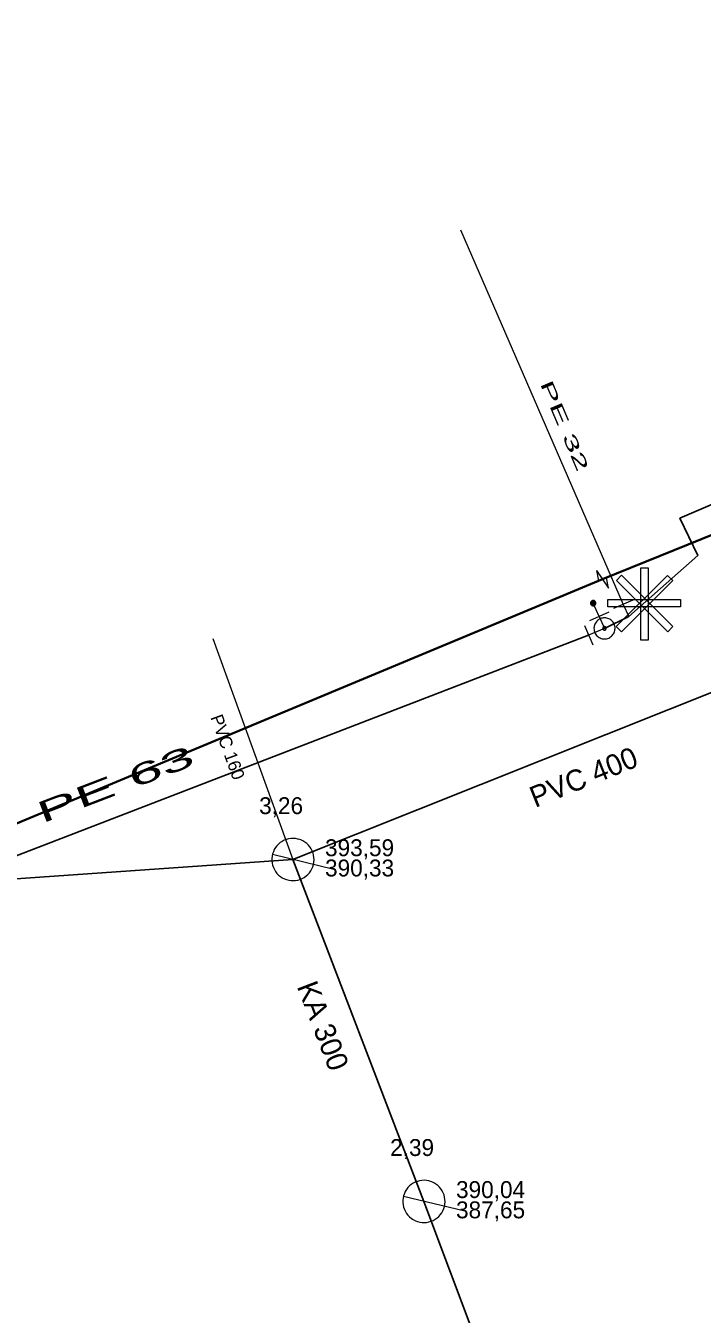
# Model space of a CAD drawing. Extents: x -809028 to -807737, y -990545 to -989489.
# Drawn here: x -808777.4 to -808745.3, y -990116 to -990055 of the extents above; entities that cross this region are included whole.
import ezdxf

# ---------------------------------------------------------------- set-up
doc = ezdxf.new("R2010")
doc.units = 0
doc.header["$LTSCALE"] = 0.32
for name, color, linetype, lineweight in [('1', 7, 'Continuous', 13), ('11', 7, 'Continuous', 13), ('12', 7, 'Continuous', 13), ('13', 7, 'Continuous', 13), ('14', 7, 'Continuous', 25), ('17', 7, 'Continuous', 25), ('22', 7, 'Continuous', 13), ('34', 7, 'Continuous', 13), ('47', 7, 'Continuous', 13), ('9', 7, 'Continuous', 13)]:
    doc.layers.add(name, color=color, linetype=linetype, lineweight=lineweight)

msp = doc.modelspace()

# ---------------------------------------------------------------- linework, layer by layer
at = {"layer": '11'}
msp.add_line((-808768.518, -990084.014), (-808764.726, -990094.485), dxfattribs=at)
at = {"layer": '12'}
for points in [[(-808748.251, -990080.66), (-808747.901, -990080.66), (-808747.901, -990084.095), (-808748.251, -990084.095)], [(-808746.985, -990081.024), (-808746.737, -990081.272), (-808749.166, -990083.701), (-808749.413, -990083.453)], [(-808749.404, -990081.263), (-808749.157, -990081.015), (-808746.728, -990083.444), (-808746.975, -990083.692)], [(-808746.367, -990082.169), (-808746.367, -990082.519), (-808749.802, -990082.519), (-808749.802, -990082.169)]]:
    msp.add_lwpolyline(points, close=True, dxfattribs=at)
at = {"layer": '13'}
msp.add_line((-808756.787, -990064.664), (-808749.08, -990082.396), dxfattribs=at)
at = {"layer": '14', "lineweight": 13}
for p, q in [((-808750.22, -990082.973), (-808750.502, -990082.34)), ((-808749.08, -990082.396), (-808748.807, -990082.98)), ((-808750.22, -990082.973), (-808749.967, -990083.535)), ((-808749.967, -990083.535), (-808750.717, -990083.862))]:
    msp.add_line(p, q, dxfattribs=at)
at = {"layer": '14'}
for p, q in [((-808736.75, -990083.32), (-808764.726, -990094.485)), ((-808802.904, -990097.146), (-808764.726, -990094.485)), ((-808764.726, -990094.485), (-808758.521, -990110.679)), ((-808758.521, -990110.679), (-808753.379, -990124.417))]:
    msp.add_line(p, q, dxfattribs=at)
at = {"layer": '17', "lineweight": 35}
for points in [[(-808750.059, -990081.211), (-808742.603, -990078.188), (-808713.199, -990068.699), (-808700.969, -990064.837), (-808681.837, -990057.533), (-808654.215, -990046.079), (-808643.079, -990033.758), (-808631.943, -990021), (-808620.873, -990007.571)], [(-808750.059, -990081.211), (-808827.237, -990113.386), (-808831.41, -990140.956), (-808863.271, -990184.294), (-808913.198, -990187.432)]]:
    msp.add_lwpolyline(points, dxfattribs=at)
at = {"layer": '17'}
for points in [[(-808701.93, -990060.316), (-808702.153, -990060.414), (-808705.399, -990061.53), (-808715.379, -990065.627), (-808716.927, -990066.331), (-808742.458, -990076.627), (-808746.397, -990078.318), (-808745.554, -990080.081), (-808748.807, -990082.98), (-808749.967, -990083.535)], [(-808750.717, -990083.862), (-808790.417, -990099.164), (-808797.128, -990101.751)]]:
    msp.add_lwpolyline(points, dxfattribs=at)
at = {"layer": '22'}
for p, q in [((-808762.78, -990094.95), (-808765.698, -990094.252)), ((-808756.575, -990111.144), (-808759.493, -990110.446))]:
    msp.add_line(p, q, dxfattribs=at)
for points in [[(-808764.492, -990093.512), (-808764.6, -990093.493), (-808764.709, -990093.485), (-808764.819, -990093.489), (-808764.927, -990093.505), (-808765.033, -990093.533), (-808765.135, -990093.572), (-808765.232, -990093.623), (-808765.323, -990093.683), (-808765.408, -990093.754), (-808765.483, -990093.832), (-808765.55, -990093.919), (-808765.607, -990094.014), (-808765.653, -990094.112), (-808765.688, -990094.216), (-808765.712, -990094.324), (-808765.723, -990094.432), (-808765.724, -990094.542), (-808765.712, -990094.651), (-808765.687, -990094.757), (-808765.652, -990094.86), (-808765.605, -990094.96), (-808765.548, -990095.053), (-808765.48, -990095.14), (-808765.405, -990095.219), (-808765.32, -990095.288), (-808765.229, -990095.348), (-808765.131, -990095.398), (-808765.029, -990095.437), (-808764.923, -990095.465), (-808764.814, -990095.48), (-808764.705, -990095.485), (-808764.596, -990095.476), (-808764.489, -990095.456), (-808764.383, -990095.425), (-808764.283, -990095.381), (-808764.188, -990095.328), (-808764.098, -990095.264), (-808764.017, -990095.191), (-808763.944, -990095.11), (-808763.88, -990095.02), (-808763.827, -990094.925), (-808763.784, -990094.824), (-808763.753, -990094.718), (-808763.733, -990094.611), (-808763.726, -990094.502), (-808763.729, -990094.393), (-808763.745, -990094.284), (-808763.773, -990094.178), (-808763.813, -990094.076), (-808763.863, -990093.978), (-808763.923, -990093.887), (-808763.993, -990093.803), (-808764.072, -990093.727), (-808764.159, -990093.661), (-808764.252, -990093.604), (-808764.352, -990093.557), (-808764.456, -990093.522)], [(-808758.287, -990109.706), (-808758.395, -990109.687), (-808758.504, -990109.679), (-808758.614, -990109.683), (-808758.722, -990109.699), (-808758.828, -990109.727), (-808758.93, -990109.766), (-808759.027, -990109.817), (-808759.118, -990109.877), (-808759.203, -990109.948), (-808759.278, -990110.026), (-808759.345, -990110.113), (-808759.402, -990110.208), (-808759.448, -990110.306), (-808759.483, -990110.41), (-808759.507, -990110.518), (-808759.518, -990110.626), (-808759.519, -990110.736), (-808759.507, -990110.845), (-808759.482, -990110.951), (-808759.447, -990111.054), (-808759.4, -990111.154), (-808759.343, -990111.247), (-808759.275, -990111.334), (-808759.2, -990111.413), (-808759.115, -990111.482), (-808759.024, -990111.542), (-808758.926, -990111.592), (-808758.824, -990111.631), (-808758.718, -990111.659), (-808758.609, -990111.674), (-808758.5, -990111.679), (-808758.391, -990111.67), (-808758.284, -990111.65), (-808758.178, -990111.619), (-808758.078, -990111.575), (-808757.983, -990111.522), (-808757.893, -990111.458), (-808757.812, -990111.385), (-808757.739, -990111.304), (-808757.675, -990111.214), (-808757.622, -990111.119), (-808757.579, -990111.018), (-808757.548, -990110.912), (-808757.528, -990110.805), (-808757.521, -990110.696), (-808757.524, -990110.587), (-808757.54, -990110.478), (-808757.568, -990110.372), (-808757.608, -990110.27), (-808757.658, -990110.172), (-808757.718, -990110.081), (-808757.788, -990109.997), (-808757.867, -990109.921), (-808757.954, -990109.855), (-808758.047, -990109.798), (-808758.147, -990109.751), (-808758.251, -990109.716)]]:
    msp.add_lwpolyline(points, close=True, dxfattribs=at)
at = {"layer": '34'}
for p, q in [((-808748.621, -990082.196), (-808749.538, -990082.594)), ((-808749.763, -990082.768), (-808750.676, -990083.176)), ((-808750.916, -990083.403), (-808750.518, -990084.32))]:
    msp.add_line(p, q, dxfattribs=at)
at = {"layer": '47'}
msp.add_line((-808750.341, -990080.787), (-808750.244, -990081.288), dxfattribs=at)
msp.add_lwpolyline([(-808750.341, -990080.787), (-808749.776, -990081.634), (-808749.873, -990081.133)], dxfattribs=at)
for points in [[(-808749.508, -990083.335), (-808749.531, -990083.289), (-808749.559, -990083.244), (-808749.592, -990083.204), (-808749.628, -990083.166), (-808749.669, -990083.133), (-808749.713, -990083.104), (-808749.759, -990083.08), (-808749.808, -990083.061), (-808749.858, -990083.047), (-808749.91, -990083.038), (-808749.962, -990083.034), (-808750.015, -990083.037), (-808750.066, -990083.045), (-808750.117, -990083.058), (-808750.166, -990083.076), (-808750.212, -990083.099), (-808750.257, -990083.127), (-808750.298, -990083.161), (-808750.335, -990083.196), (-808750.368, -990083.237), (-808750.397, -990083.281), (-808750.422, -990083.328), (-808750.441, -990083.376), (-808750.455, -990083.426), (-808750.463, -990083.478), (-808750.467, -990083.53), (-808750.464, -990083.583), (-808750.456, -990083.634), (-808750.443, -990083.685), (-808750.425, -990083.734), (-808750.402, -990083.78), (-808750.374, -990083.825), (-808750.341, -990083.866), (-808750.305, -990083.903), (-808750.264, -990083.936), (-808750.221, -990083.966), (-808750.174, -990083.99), (-808750.125, -990084.009), (-808750.075, -990084.023), (-808750.023, -990084.031), (-808749.971, -990084.035), (-808749.919, -990084.033), (-808749.867, -990084.024), (-808749.816, -990084.011), (-808749.767, -990083.993), (-808749.721, -990083.97), (-808749.676, -990083.942), (-808749.636, -990083.91), (-808749.598, -990083.873), (-808749.565, -990083.832), (-808749.535, -990083.789), (-808749.512, -990083.743), (-808749.493, -990083.694), (-808749.479, -990083.643), (-808749.47, -990083.591), (-808749.466, -990083.539), (-808749.469, -990083.487), (-808749.477, -990083.435), (-808749.49, -990083.384)], [(-808749.891, -990083.502), (-808749.895, -990083.494), (-808749.9, -990083.487), (-808749.905, -990083.48), (-808749.911, -990083.474), (-808749.918, -990083.469), (-808749.925, -990083.464), (-808749.932, -990083.46), (-808749.94, -990083.457), (-808749.949, -990083.455), (-808749.957, -990083.453), (-808749.966, -990083.453), (-808749.975, -990083.453), (-808749.983, -990083.454), (-808749.991, -990083.456), (-808749.999, -990083.459), (-808750.007, -990083.463), (-808750.014, -990083.468), (-808750.021, -990083.473), (-808750.027, -990083.479), (-808750.032, -990083.486), (-808750.037, -990083.493), (-808750.041, -990083.5), (-808750.044, -990083.508), (-808750.047, -990083.517), (-808750.048, -990083.525), (-808750.048, -990083.534), (-808750.048, -990083.543), (-808750.047, -990083.551), (-808750.045, -990083.559), (-808750.042, -990083.567), (-808750.038, -990083.575), (-808750.033, -990083.582), (-808750.028, -990083.589), (-808750.022, -990083.595), (-808750.015, -990083.6), (-808750.009, -990083.605), (-808750.001, -990083.609), (-808749.993, -990083.612), (-808749.984, -990083.615), (-808749.976, -990083.616), (-808749.967, -990083.616), (-808749.958, -990083.616), (-808749.95, -990083.615), (-808749.942, -990083.613), (-808749.934, -990083.61), (-808749.926, -990083.606), (-808749.919, -990083.601), (-808749.912, -990083.596), (-808749.906, -990083.59), (-808749.901, -990083.583), (-808749.896, -990083.577), (-808749.892, -990083.569), (-808749.889, -990083.561), (-808749.887, -990083.552), (-808749.885, -990083.544), (-808749.885, -990083.535), (-808749.885, -990083.526), (-808749.886, -990083.518), (-808749.888, -990083.51)]]:
    msp.add_lwpolyline(points, close=True, dxfattribs=at)
at = {"layer": '9'}
for points in [[(-808750.628, -990082.34), (-808750.628, -990082.353), (-808750.625, -990082.366), (-808750.623, -990082.379), (-808750.618, -990082.391), (-808750.612, -990082.403), (-808750.605, -990082.414), (-808750.597, -990082.424), (-808750.587, -990082.434), (-808750.576, -990082.442), (-808750.566, -990082.449), (-808750.554, -990082.455), (-808750.542, -990082.46), (-808750.529, -990082.463), (-808750.516, -990082.465), (-808750.503, -990082.467), (-808750.49, -990082.466), (-808750.477, -990082.464), (-808750.464, -990082.461), (-808750.451, -990082.456), (-808750.44, -990082.45), (-808750.429, -990082.443), (-808750.419, -990082.435), (-808750.409, -990082.425), (-808750.401, -990082.415), (-808750.394, -990082.404), (-808750.388, -990082.392), (-808750.383, -990082.38), (-808750.38, -990082.367), (-808750.378, -990082.354), (-808750.375, -990082.341), (-808750.377, -990082.328), (-808750.379, -990082.315), (-808750.382, -990082.302), (-808750.387, -990082.29), (-808750.392, -990082.278), (-808750.4, -990082.267), (-808750.407, -990082.257), (-808750.418, -990082.247), (-808750.428, -990082.239), (-808750.439, -990082.232), (-808750.451, -990082.226), (-808750.463, -990082.221), (-808750.476, -990082.218), (-808750.489, -990082.216), (-808750.502, -990082.215), (-808750.515, -990082.215), (-808750.527, -990082.217), (-808750.541, -990082.22), (-808750.553, -990082.225), (-808750.565, -990082.231), (-808750.576, -990082.238), (-808750.586, -990082.246), (-808750.596, -990082.256), (-808750.603, -990082.266), (-808750.611, -990082.277), (-808750.617, -990082.289), (-808750.622, -990082.301), (-808750.625, -990082.314), (-808750.627, -990082.327)], [(-808750.608, -990082.34), (-808750.608, -990082.351), (-808750.607, -990082.362), (-808750.603, -990082.373), (-808750.6, -990082.383), (-808750.595, -990082.393), (-808750.589, -990082.402), (-808750.581, -990082.411), (-808750.574, -990082.419), (-808750.565, -990082.426), (-808750.556, -990082.432), (-808750.546, -990082.437), (-808750.536, -990082.441), (-808750.525, -990082.444), (-808750.514, -990082.447), (-808750.503, -990082.447), (-808750.492, -990082.447), (-808750.481, -990082.445), (-808750.47, -990082.442), (-808750.46, -990082.438), (-808750.45, -990082.433), (-808750.441, -990082.427), (-808750.432, -990082.42), (-808750.424, -990082.412), (-808750.417, -990082.403), (-808750.411, -990082.394), (-808750.406, -990082.384), (-808750.402, -990082.374), (-808750.399, -990082.363), (-808750.397, -990082.352), (-808750.396, -990082.341), (-808750.396, -990082.33), (-808750.397, -990082.319), (-808750.401, -990082.308), (-808750.405, -990082.298), (-808750.41, -990082.288), (-808750.416, -990082.279), (-808750.423, -990082.27), (-808750.431, -990082.262), (-808750.44, -990082.255), (-808750.449, -990082.249), (-808750.459, -990082.244), (-808750.468, -990082.24), (-808750.48, -990082.237), (-808750.49, -990082.235), (-808750.502, -990082.235), (-808750.513, -990082.234), (-808750.524, -990082.236), (-808750.535, -990082.239), (-808750.544, -990082.243), (-808750.554, -990082.248), (-808750.564, -990082.254), (-808750.573, -990082.261), (-808750.581, -990082.269), (-808750.588, -990082.278), (-808750.593, -990082.287), (-808750.598, -990082.297), (-808750.603, -990082.307), (-808750.606, -990082.318), (-808750.608, -990082.329)], [(-808750.589, -990082.34), (-808750.589, -990082.349), (-808750.588, -990082.358), (-808750.585, -990082.367), (-808750.581, -990082.375), (-808750.578, -990082.383), (-808750.573, -990082.391), (-808750.566, -990082.398), (-808750.561, -990082.404), (-808750.554, -990082.41), (-808750.546, -990082.415), (-808750.538, -990082.419), (-808750.53, -990082.422), (-808750.521, -990082.425), (-808750.512, -990082.426), (-808750.503, -990082.428), (-808750.494, -990082.427), (-808750.485, -990082.426), (-808750.476, -990082.423), (-808750.468, -990082.42), (-808750.46, -990082.416), (-808750.451, -990082.411), (-808750.445, -990082.405), (-808750.439, -990082.399), (-808750.433, -990082.392), (-808750.428, -990082.384), (-808750.424, -990082.376), (-808750.421, -990082.368), (-808750.418, -990082.359), (-808750.417, -990082.35), (-808750.414, -990082.341), (-808750.416, -990082.332), (-808750.417, -990082.323), (-808750.419, -990082.314), (-808750.423, -990082.306), (-808750.427, -990082.298), (-808750.432, -990082.29), (-808750.438, -990082.283), (-808750.444, -990082.277), (-808750.451, -990082.271), (-808750.459, -990082.266), (-808750.467, -990082.262), (-808750.475, -990082.259), (-808750.483, -990082.256), (-808750.493, -990082.255), (-808750.502, -990082.254), (-808750.511, -990082.254), (-808750.52, -990082.255), (-808750.529, -990082.258), (-808750.537, -990082.261), (-808750.544, -990082.265), (-808750.553, -990082.27), (-808750.559, -990082.276), (-808750.566, -990082.282), (-808750.571, -990082.289), (-808750.576, -990082.297), (-808750.581, -990082.305), (-808750.584, -990082.313), (-808750.587, -990082.322), (-808750.588, -990082.331)], [(-808750.569, -990082.34), (-808750.569, -990082.347), (-808750.568, -990082.354), (-808750.566, -990082.361), (-808750.564, -990082.367), (-808750.561, -990082.373), (-808750.557, -990082.379), (-808750.553, -990082.385), (-808750.548, -990082.39), (-808750.542, -990082.394), (-808750.536, -990082.398), (-808750.53, -990082.401), (-808750.524, -990082.404), (-808750.517, -990082.405), (-808750.51, -990082.408), (-808750.503, -990082.408), (-808750.495, -990082.408), (-808750.489, -990082.406), (-808750.482, -990082.405), (-808750.476, -990082.402), (-808750.468, -990082.399), (-808750.464, -990082.395), (-808750.458, -990082.391), (-808750.453, -990082.386), (-808750.449, -990082.38), (-808750.445, -990082.374), (-808750.441, -990082.368), (-808750.439, -990082.362), (-808750.437, -990082.355), (-808750.436, -990082.348), (-808750.434, -990082.341), (-808750.434, -990082.334), (-808750.436, -990082.327), (-808750.438, -990082.32), (-808750.441, -990082.314), (-808750.444, -990082.307), (-808750.448, -990082.302), (-808750.451, -990082.296), (-808750.456, -990082.291), (-808750.463, -990082.287), (-808750.468, -990082.283), (-808750.475, -990082.28), (-808750.481, -990082.277), (-808750.488, -990082.275), (-808750.495, -990082.274), (-808750.502, -990082.274), (-808750.509, -990082.274), (-808750.516, -990082.274), (-808750.522, -990082.276), (-808750.529, -990082.279), (-808750.535, -990082.282), (-808750.541, -990082.286), (-808750.547, -990082.29), (-808750.552, -990082.295), (-808750.556, -990082.301), (-808750.559, -990082.306), (-808750.563, -990082.313), (-808750.566, -990082.319), (-808750.566, -990082.326), (-808750.569, -990082.333)], [(-808750.549, -990082.34), (-808750.549, -990082.345), (-808750.549, -990082.35), (-808750.548, -990082.355), (-808750.546, -990082.359), (-808750.544, -990082.364), (-808750.541, -990082.368), (-808750.538, -990082.371), (-808750.534, -990082.375), (-808750.531, -990082.378), (-808750.527, -990082.381), (-808750.522, -990082.383), (-808750.517, -990082.385), (-808750.513, -990082.386), (-808750.508, -990082.388), (-808750.503, -990082.388), (-808750.498, -990082.388), (-808750.493, -990082.387), (-808750.488, -990082.386), (-808750.483, -990082.384), (-808750.478, -990082.382), (-808750.475, -990082.379), (-808750.471, -990082.376), (-808750.468, -990082.372), (-808750.465, -990082.369), (-808750.462, -990082.365), (-808750.46, -990082.36), (-808750.458, -990082.356), (-808750.456, -990082.351), (-808750.456, -990082.346), (-808750.455, -990082.341), (-808750.455, -990082.336), (-808750.456, -990082.331), (-808750.456, -990082.326), (-808750.459, -990082.322), (-808750.461, -990082.317), (-808750.464, -990082.313), (-808750.467, -990082.309), (-808750.47, -990082.306), (-808750.473, -990082.303), (-808750.478, -990082.3), (-808750.483, -990082.298), (-808750.487, -990082.296), (-808750.492, -990082.295), (-808750.497, -990082.294), (-808750.502, -990082.294), (-808750.507, -990082.294), (-808750.512, -990082.295), (-808750.517, -990082.295), (-808750.521, -990082.297), (-808750.526, -990082.299), (-808750.53, -990082.302), (-808750.532, -990082.305), (-808750.537, -990082.308), (-808750.539, -990082.312), (-808750.543, -990082.316), (-808750.544, -990082.321), (-808750.547, -990082.325), (-808750.548, -990082.33), (-808750.549, -990082.335)], [(-808750.529, -990082.34), (-808750.529, -990082.343), (-808750.53, -990082.346), (-808750.529, -990082.348), (-808750.527, -990082.351), (-808750.527, -990082.354), (-808750.525, -990082.356), (-808750.522, -990082.358), (-808750.521, -990082.36), (-808750.519, -990082.362), (-808750.517, -990082.364), (-808750.514, -990082.366), (-808750.511, -990082.367), (-808750.509, -990082.367), (-808750.505, -990082.368), (-808750.503, -990082.368), (-808750.5, -990082.368), (-808750.497, -990082.368), (-808750.494, -990082.367), (-808750.492, -990082.366), (-808750.489, -990082.365), (-808750.487, -990082.363), (-808750.483, -990082.361), (-808750.482, -990082.359), (-808750.481, -990082.357), (-808750.478, -990082.355), (-808750.478, -990082.352), (-808750.476, -990082.349), (-808750.476, -990082.347), (-808750.475, -990082.344), (-808750.473, -990082.341), (-808750.475, -990082.338), (-808750.475, -990082.335), (-808750.476, -990082.332), (-808750.477, -990082.33), (-808750.478, -990082.327), (-808750.48, -990082.325), (-808750.481, -990082.322), (-808750.483, -990082.32), (-808750.486, -990082.319), (-808750.488, -990082.317), (-808750.49, -990082.316), (-808750.493, -990082.315), (-808750.495, -990082.314), (-808750.499, -990082.314), (-808750.502, -990082.313), (-808750.505, -990082.314), (-808750.508, -990082.313), (-808750.51, -990082.315), (-808750.513, -990082.315), (-808750.516, -990082.316), (-808750.517, -990082.318), (-808750.52, -990082.319), (-808750.522, -990082.321), (-808750.524, -990082.324), (-808750.526, -990082.326), (-808750.527, -990082.329), (-808750.527, -990082.331), (-808750.529, -990082.334), (-808750.529, -990082.337)], [(-808750.51, -990082.34), (-808750.51, -990082.342), (-808750.51, -990082.342), (-808750.509, -990082.342), (-808750.509, -990082.344), (-808750.51, -990082.345), (-808750.508, -990082.345), (-808750.508, -990082.345), (-808750.508, -990082.347), (-808750.508, -990082.347), (-808750.507, -990082.348), (-808750.505, -990082.348), (-808750.505, -990082.348), (-808750.505, -990082.349), (-808750.503, -990082.349), (-808750.503, -990082.349), (-808750.502, -990082.349), (-808750.5, -990082.349), (-808750.5, -990082.348), (-808750.5, -990082.348), (-808750.498, -990082.348), (-808750.498, -990082.347), (-808750.498, -990082.347), (-808750.497, -990082.346), (-808750.497, -990082.346), (-808750.495, -990082.345), (-808750.495, -990082.344), (-808750.494, -990082.343), (-808750.494, -990082.343), (-808750.494, -990082.342), (-808750.494, -990082.341), (-808750.494, -990082.34), (-808750.494, -990082.339), (-808750.494, -990082.339), (-808750.495, -990082.338), (-808750.495, -990082.337), (-808750.495, -990082.336), (-808750.495, -990082.336), (-808750.497, -990082.335), (-808750.497, -990082.335), (-808750.498, -990082.334), (-808750.499, -990082.334), (-808750.5, -990082.333), (-808750.5, -990082.333), (-808750.5, -990082.333), (-808750.502, -990082.333), (-808750.503, -990082.333), (-808750.504, -990082.333), (-808750.504, -990082.333), (-808750.505, -990082.334), (-808750.505, -990082.333), (-808750.507, -990082.335), (-808750.507, -990082.335), (-808750.508, -990082.335), (-808750.508, -990082.335), (-808750.509, -990082.337), (-808750.509, -990082.338), (-808750.509, -990082.339), (-808750.51, -990082.339), (-808750.51, -990082.34)]]:
    msp.add_lwpolyline(points, close=True, dxfattribs=at)

# ---------------------------------------------------------------- texts
at = {"layer": '1'}
for s, height, rotation, width, p in [('PE 32 ', 0.6, 293, 2.1, (-808753.035, -990071.938)), ('PE 63 ', 1, 21, 2.15, (-808776.609, -990092.785))]:
    msp.add_text(s, height=height, rotation=rotation, dxfattribs=dict(at, width=width)).set_placement(p)
for s, height, rotation, p in [('PVC 160 ', 0.6, 290, (-808768.645, -990087.748)), ('PVC 400 ', 1, 22, (-808753.252, -990092.043)), ('KA 300', 1, 291, (-808764.551, -990100.49))]:
    msp.add_text(s, height=height, rotation=rotation, dxfattribs=at).set_placement(p)
for s, p in [('3,26', (-808766.326, -990092.333)), ('2,39', (-808760.121, -990108.526))]:
    msp.add_text(s, height=0.8, dxfattribs=at).set_placement(p)
at = {"layer": '14'}
for s, p in [('393,59', (-808763.204, -990094.325)), ('390,33', (-808763.204, -990095.285)), ('390,04', (-808756.999, -990110.518)), ('387,65', (-808756.999, -990111.478))]:
    msp.add_text(s, height=0.8, dxfattribs=at).set_placement(p)

doc.saveas('drawing.dxf')
